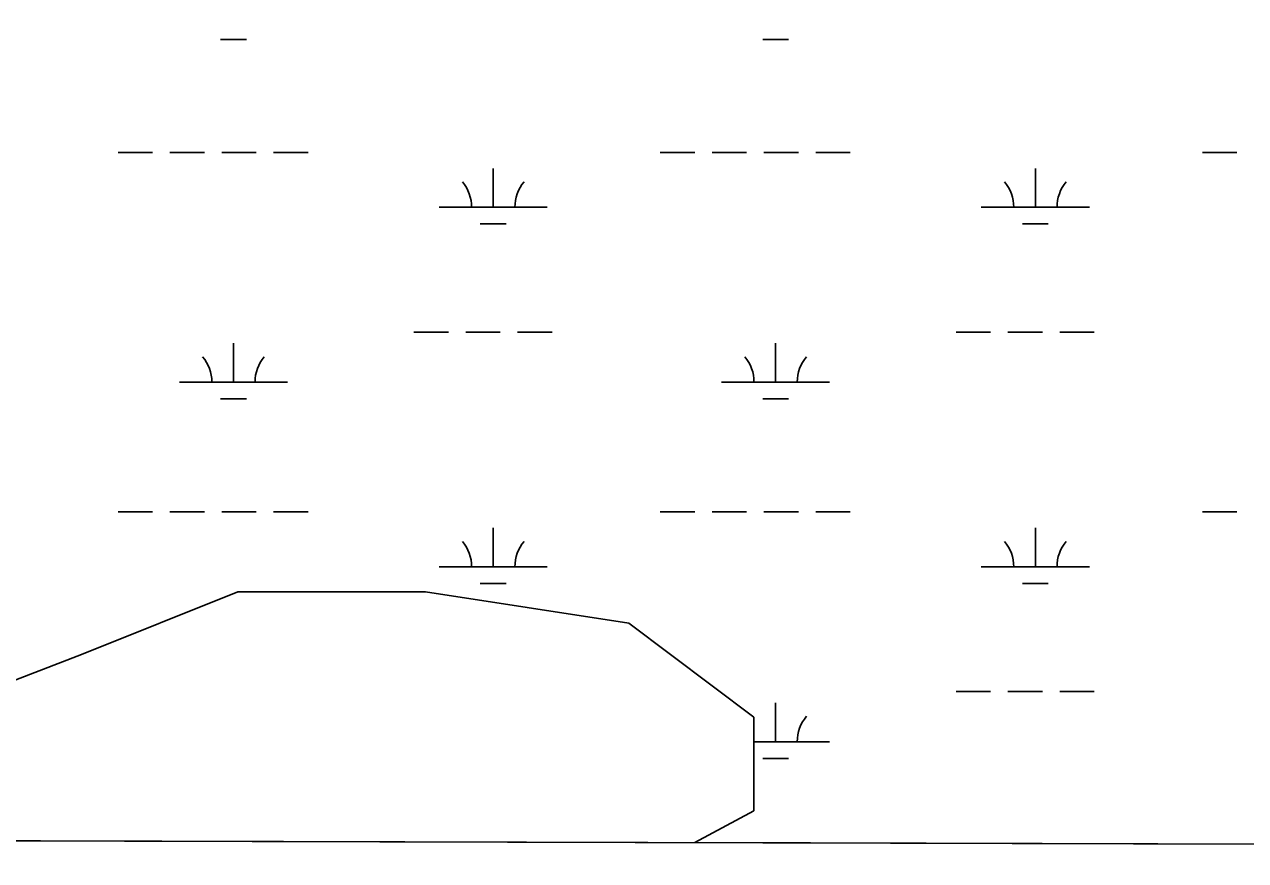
# Model space of a CAD drawing. Extents: x 3161564 to 3199464, y 849354 to 874788.
# Drawn here: x 3190514 to 3191644, y 854733 to 855507 of the extents above; entities that cross this region are included whole.
import ezdxf

# ---------------------------------------------------------------- set-up
doc = ezdxf.new("R2010")
doc.units = 0
for name, color, linetype in [('V-GRID-FRAM', 7, 'Continuous'), ('V-SITE-VEGE', 7, 'Continuous'), ('V-WETL-SWMP', 7, 'Continuous')]:
    doc.layers.add(name, color=color, linetype=linetype)

msp = doc.modelspace()

# ---------------------------------------------------------------- linework, layer by layer
at = {"layer": 'V-GRID-FRAM'}
msp.add_lwpolyline([(3165819.2, 873007.6), (3197186.7, 872920.9), (3197144.3, 854733.3), (3165761, 854820), (3165819.2, 873007.6)], dxfattribs=at)
at = {"layer": 'V-SITE-VEGE'}
msp.add_lwpolyline([(3185243.7, 854766.2), (3192664.7, 854745.7)], dxfattribs=at)
at = {"layer": 'V-WETL-SWMP'}
for p, q in [((3190695.1, 855493.2), (3190719.1, 855493.2)), ((3191197, 855493.2), (3191221, 855493.2)), ((3190600.2, 855388.6), (3190632.2, 855388.6)), ((3190648.2, 855388.6), (3190680.2, 855388.6)), ((3190696.2, 855388.6), (3190728.2, 855388.6)), ((3190744.2, 855388.6), (3190776.2, 855388.6)), ((3191102.1, 855388.6), (3191134.1, 855388.6)), ((3191150.1, 855388.6), (3191182.1, 855388.6)), ((3191198.1, 855388.6), (3191230.1, 855388.6)), ((3191246.1, 855388.6), (3191278.1, 855388.6)), ((3191604, 855388.6), (3191636, 855388.6)), ((3190947.5, 855337.8), (3190947.5, 855373.8)), ((3191449.4, 855337.8), (3191449.4, 855373.8)), ((3190897.5, 855337.8), (3190997.5, 855337.8)), ((3191399.4, 855337.8), (3191499.4, 855337.8)), ((3190935.5, 855322.4), (3190959.5, 855322.4)), ((3191437.4, 855322.4), (3191461.4, 855322.4)), ((3190874.1, 855222.4), (3190906.1, 855222.4)), ((3190922.1, 855222.4), (3190954.1, 855222.4)), ((3190970.1, 855222.4), (3191002.1, 855222.4)), ((3191376, 855222.4), (3191408, 855222.4)), ((3191424, 855222.4), (3191456, 855222.4)), ((3191472, 855222.4), (3191504, 855222.4)), ((3190707.1, 855176), (3190707.1, 855212)), ((3191209, 855176), (3191209, 855212)), ((3190657.1, 855176), (3190757.1, 855176)), ((3191159, 855176), (3191259, 855176)), ((3190695.1, 855160.5), (3190719.1, 855160.5)), ((3191197, 855160.5), (3191221, 855160.5)), ((3190600.2, 855055.9), (3190632.2, 855055.9)), ((3190648.2, 855055.9), (3190680.2, 855055.9)), ((3190696.2, 855055.9), (3190728.2, 855055.9)), ((3190744.2, 855055.9), (3190776.2, 855055.9)), ((3191102.1, 855055.9), (3191134.1, 855055.9)), ((3191150.1, 855055.9), (3191182.1, 855055.9)), ((3191198.1, 855055.9), (3191230.1, 855055.9)), ((3191246.1, 855055.9), (3191278.1, 855055.9)), ((3191604, 855055.9), (3191636, 855055.9)), ((3190947.5, 855005.2), (3190947.5, 855041.2)), ((3191449.4, 855005.2), (3191449.4, 855041.2)), ((3190897.5, 855005.2), (3190997.5, 855005.2)), ((3191399.4, 855005.2), (3191499.4, 855005.2)), ((3190566.5, 854924), (3190711.2, 854982)), ((3190711.2, 854982), (3190884.9, 854982)), ((3190884.9, 854982), (3191073, 854953)), ((3190935.5, 854989.7), (3190959.5, 854989.7)), ((3191437.4, 854989.7), (3191461.4, 854989.7)), ((3191073, 854953), (3191188.7, 854866.1)), ((3190378.4, 854851.6), (3190566.5, 854924)), ((3191209, 854843.3), (3191209, 854879.3)), ((3191376, 854889.7), (3191408, 854889.7)), ((3191424, 854889.7), (3191456, 854889.7)), ((3191472, 854889.7), (3191504, 854889.7)), ((3191188.7, 854866.1), (3191188.7, 854779.2)), ((3191188.7, 854843.3), (3191259, 854843.3)), ((3191197, 854827.9), (3191221, 854827.9)), ((3191188.7, 854779.2), (3191134.3, 854749.9)), ((3191134.3, 854749.9), (3192664.7, 854745.7))]:
    msp.add_line(p, q, dxfattribs=at)
for centre, start, end in [((3190892.3, 855338.3), 359.2282, 40.7718), ((3191002.8, 855338.3), 139.2282, 180.7718), ((3191394.2, 855338.3), 359.2282, 40.7718), ((3191504.7, 855338.3), 139.2282, 180.7718), ((3190651.8, 855176.5), 359.2282, 40.7718), ((3190762.3, 855176.5), 139.2282, 180.7718), ((3191153.7, 855176.5), 359.2282, 40.7718), ((3191264.2, 855176.5), 139.2282, 180.7718), ((3190892.3, 855005.6), 359.2282, 40.7718), ((3191002.8, 855005.6), 139.2282, 180.7718), ((3191394.2, 855005.6), 359.2282, 40.7718), ((3191504.7, 855005.6), 139.2282, 180.7718), ((3191264.2, 854843.8), 139.2282, 180.7718), ((3191153.7, 854843.8), 359.2282, 6.4147)]:
    msp.add_arc(centre, 35.2, start, end, dxfattribs=at)

doc.saveas('drawing.dxf')
